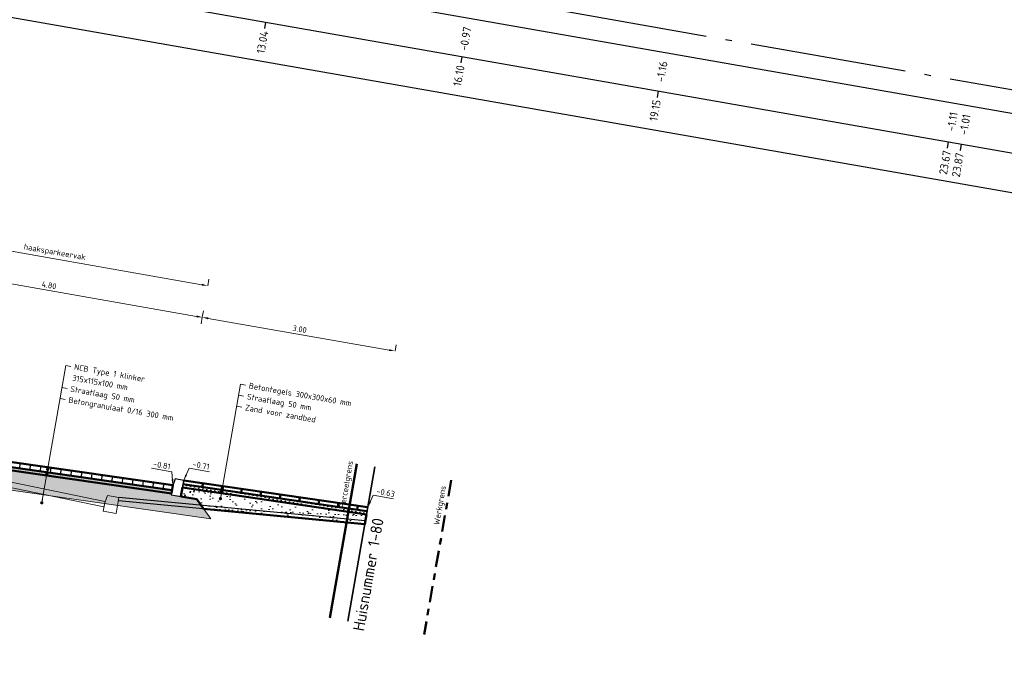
# Model space of a CAD drawing. Header units: metres. Extents: x 2514 to 227642, y 1683 to 852646.
# Tile 426 of 462: x 114387 to 114402, y 426079 to 426089. Entities that reach past the tile are written whole.
import ezdxf
from ezdxf.enums import TextEntityAlignment as Align

# ---------------------------------------------------------------- set-up
doc = ezdxf.new("R2010")
doc.units = ezdxf.units.M
for name, pattern in [('AL-NAP_LIJN', [15.25, 12, -1.5, 0.25, -1.5]), ('VH-TROTTOIRBAND_180-200', [20, 10, -2, 2, -2, 2, -2]), ('XX-CENTER', [8, 5, -1, 1, -1])]:
    doc.linetypes.add(name, pattern=pattern)
doc.layers.get('Defpoints').update_dxf_attribs({"color": 244, "lineweight": 35})
for name, color, linetype, lineweight in [('B-WE-OG-BEBOUWING_STRAATNAAM-T35', 2, 'Continuous', 35), ('B-WE-VH-KANTOPSLUITING_TROTTOIRBAND_180 200-G', 210, 'VH-TROTTOIRBAND_180-200', 18), ('B-WE-VH-VERHARDING_BETONSTRAATSTEEN-GD', 252, 'Continuous', 25), ('B-WE-VH-VERHARDING_TEGEL-GD', 252, 'Continuous', 25), ('N-WE-GW-GROND_GRIND-AD-50', 7, 'Continuous', 18), ('N-WE-GW-GROND_ZAND-AD-50', 7, 'Continuous', 18), ('N-WE-GW-GROND_ZAND_FUNDERINGSZAND-AD-50', 7, 'Continuous', 18), ('N-WE-GW-GROND_ZAND_FUNDERINGSZAND-GD', 7, 'Continuous', 50), ('N-WE-KG-GRENS_PERCEEL-GD', 150, 'Continuous', 50), ('N-WE-KG-GRENS_WERK-GD', 7, 'XX-CENTER', 50), ('N-WE-OG-BEBOUWING-GD', 7, 'Continuous', 35), ('N-WE-VH-ELEMENTENVERHARDING-AD', 8, 'Continuous', 25), ('N-WE-VH-KANTOPSLUITING_TROTTOIRBAND-SD', 210, 'Continuous', 25), ('N-WE-VH-M', 7, 'Continuous', 18), ('N-WE-VH-NAP-T18', 1, 'Continuous', 18), ('N-WE-VH-T18', 10, 'Continuous', 18), ('N-WE-VH-VERHARDING_BETONSTRAATSTEEN-GD', 252, 'Continuous', 50), ('N-WE-VH-VERHARDING_FUNDERING-GD', 7, 'Continuous', 50), ('N-WE-VH-VERHARDING_FUNDERING-O', 7, 'Continuous', 18), ('N-WE-VH-VERHARDING_TEGEL-GD', 252, 'Continuous', 50), ('X-XX-AL-NAP-GD', 7, 'AL-NAP_LIJN', 25), ('X-XX-AL-PROFIELBALK-G', 7, 'Continuous', 25), ('X-XX-AL-PROFIELBALK-T25', 7, 'Continuous', 25), ('X-XX-AL-VERWIJZING-T18', 10, 'Continuous', 18)]:
    doc.layers.add(name, color=color, linetype=linetype, lineweight=lineweight)
doc.layers.add('X-XX-AL-HULPLIJN-G', color=6, linetype='Continuous', lineweight=18, plot=False)
doc.layers.add('X-XX-AL-HULPLIJN-GD', color=6, linetype='Continuous', lineweight=25, plot=False)
doc.styles.add('NLCS-ISO-M50-T18', font='NLCS-ISO.ttf', dxfattribs={"height": 0.09})
doc.styles.add('NLCS-ISO-M50-T18_CURSIEF', font='NLCS-ISO.ttf', dxfattribs={"oblique": 15, "height": 0.09})
doc.styles.add('NLCS-ISO-M50-T25', font='NLCS-ISO.ttf', dxfattribs={"height": 0.125})
doc.styles.add('NLCS-ISO-M50-T35', font='NLCS-ISO.ttf', dxfattribs={"height": 0.175})
doc.dimstyles.new('NLCS-M50-T18-PIJL_L2_H1', dxfattribs={"dimscale": 0.05, "dimtxt": 2.5, "dimasz": 1.8, "dimexe": 2, "dimexo": 2, "dimgap": 0.7, "dimtad": 1, "dimzin": 0, "dimdsep": 46, "dimtxsty": 'NLCS-ISO-M50-T18', "dimcen": 0, "dimdle": 2, "dimclrd": 256, "dimclre": 256, "dimclrt": 1, "dimadec": 1, "dimazin": 0, "dimtfac": 1, "dimtdec": 3, "dimtofl": 0, "dimtmove": 0, "dimatfit": 3, "dimfxl": 2, "dimfxlon": 1, "dimtfillclr": 256, "dimtolj": 1, "dimtzin": 0, "dimlwd": -1, "dimlwe": -1, "dimarcsym": 0})
doc.dimstyles.new('NLCS-M50-T18_CURSIEF-PIJL_A_L2_H1', dxfattribs={"dimscale": 0.05, "dimtxt": 2.5, "dimasz": 1.8, "dimexe": 2, "dimexo": 2, "dimgap": 0.7, "dimtad": 1, "dimzin": 0, "dimdsep": 46, "dimtxsty": 'NLCS-ISO-M50-T18_CURSIEF', "dimcen": 2.5, "dimdle": 2, "dimclrd": 256, "dimclre": 256, "dimclrt": 10, "dimadec": 1, "dimazin": 0, "dimtfac": 1, "dimtdec": 3, "dimtofl": 0, "dimtmove": 0, "dimatfit": 3, "dimfxl": 2, "dimtfillclr": 256, "dimtolj": 1, "dimtzin": 0, "dimlwd": -1, "dimlwe": -1, "dimarcsym": 0})
pattern_1 = [(350.050047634, (2.63452, 1.22222), (0.0361795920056, 0.0253803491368), [0, -0.0625])]
pattern_2 = [(350.013562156, (0, 0), (0.23165277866, 0.16228675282), [0.025, -0.175]), (80.013562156, (0, 0), (-0.16228675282, 0.23165277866), [0.025, -0.175]), (125.013562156, (0.02462, -0.00434), (-0.196969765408, 0.03468301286), [0.03535534, -0.24748738]), (350.013562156, (0.04413, 0.10646), (0.23165277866, 0.16228675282), [0.025, -0.175]), (35.013562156, (0.05427, 0.09198), (0.03468301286, 0.196969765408), [0.01767766, -0.26516504]), (125.013562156, (0.05427, 0.09198), (-0.196969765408, 0.03468301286), [0.01767766, -0.26516504]), (350.013562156, (0.12666, 0.1427), (0.23165277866, 0.16228675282), [0.03535534, -0.16464466]), (35.013562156, (0.12666, 0.1427), (0.03468301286, 0.196969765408), [0.025, -0.25784272]), (125.013562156, (0.16148, 0.13657), (-0.196969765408, 0.03468301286), [0.025, -0.25784272]), (80.013562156, (0.14409, 0.0254), (-0.16228675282, 0.23165277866), [0.025, -0.175]), (35.013562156, (0.14409, 0.0254), (0.03468301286, 0.196969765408), [0.01767766, -0.26516504]), (125.013562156, (0.15857, 0.03554), (-0.196969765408, 0.03468301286), [0.01767766, -0.26516504]), (350.013562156, (0.0333, 0.0449), (0.23165277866, 0.16228675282), [0.0125, -0.1675]), (350.013562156, (0.1897, 0.06814), (0.23165277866, 0.16228675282), [0.0125, -0.1675]), (80.013562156, (0.13247, 0.1036), (-0.16228675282, 0.23165277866), [0.0125, -0.1675]), (125.013562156, (0.13758, -0.01153), (-0.196969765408, 0.03468301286), [0.01767766, -0.26516504]), (125.013562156, (0.07525, 0.13906), (-0.196969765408, 0.03468301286), [0.01767766, -0.26516504]), (35.013562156, (0.10371, 0.04837), (0.03468301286, 0.196969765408), [0.01767766, -0.26516504]), (80.013562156, (0.07204, 0.0127), (-0.16228675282, 0.23165277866), [0.003125, -0.196875]), (80.013562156, (0.0959, 0.09417), (-0.16228675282, 0.23165277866), [0.003125, -0.196875]), (80.013562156, (0.1942, 0.11177), (-0.16228675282, 0.23165277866), [0.003125, -0.196875]), (80.013562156, (0.17885, 0.00658), (-0.16228675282, 0.23165277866), [0.003125, -0.196875])]

# ---------------------------------------------------------------- blocks, each defined once
blk = doc.blocks.new('*D1025')
at = {"layer": 'Defpoints', "color": 0, "transparency": 16777216}
for p in [(114384.888, 426084.893), (114389.616, 426084.064), (114389.616, 426084.064)]:
    blk.add_point(p, dxfattribs=at)
at = {"layer": 'N-WE-VH-M', "transparency": 16777216}
for p, q in [((114384.888, 426084.893), (114384.871, 426084.795)), ((114384.977, 426084.877), (114389.528, 426084.079)), ((114389.616, 426084.064), (114389.599, 426083.965))]:
    blk.add_line(p, q, dxfattribs=at)
for points in [[(114384.98, 426084.892), (114384.975, 426084.863), (114384.888, 426084.893)], [(114389.53, 426084.094), (114389.525, 426084.064), (114389.616, 426084.064)]]:
    blk.add_solid(points, dxfattribs=at)
at = {"layer": 'N-WE-VH-M', "color": 1, "transparency": 16777216, "insert": (114387.266, 426084.557), "char_height": 0.09, "attachment_point": 5, "rotation": 350.05, "style": 'NLCS-ISO-M50-T18'}
blk.add_mtext('\\A1;4.80', dxfattribs=at)
blk = doc.blocks.new('*D1026')
at = {"layer": 'Defpoints', "color": 0, "transparency": 16777216}
for p in [(114389.616, 426084.064), (114392.571, 426083.545), (114392.571, 426083.545)]:
    blk.add_point(p, dxfattribs=at)
at = {"layer": 'N-WE-VH-M', "transparency": 16777216}
for p, q in [((114389.616, 426084.064), (114389.634, 426084.162)), ((114389.705, 426084.048), (114392.483, 426083.561)), ((114392.571, 426083.545), (114392.588, 426083.644))]:
    blk.add_line(p, q, dxfattribs=at)
for points in [[(114389.708, 426084.063), (114389.702, 426084.033), (114389.616, 426084.064)], [(114392.485, 426083.576), (114392.48, 426083.546), (114392.571, 426083.545)]]:
    blk.add_solid(points, dxfattribs=at)
at = {"layer": 'N-WE-VH-M', "color": 1, "transparency": 16777216, "insert": (114391.108, 426083.883), "char_height": 0.09, "attachment_point": 5, "rotation": 350.05, "style": 'NLCS-ISO-M50-T18'}
blk.add_mtext('\\A1;3.00', dxfattribs=at)
blk = doc.blocks.new('_Dot')
at = {"color": 0, "linetype": 'ByBlock', "lineweight": -2}
blk.add_line((-0.5, 0), (-1, 0), dxfattribs=at)
at = {"color": 0, "linetype": 'ByBlock', "const_width": 0.5}
blk.add_lwpolyline([(-0.25, 0, 1), (0.25, 0, 1)], format="xyb", close=True, dxfattribs=at)
blk = doc.blocks.new('*D916')
at = {"layer": 'Defpoints', "color": 0, "transparency": 16777216}
for p in [(114384.972, 426085.378), (114389.698, 426084.548), (114389.698, 426084.548)]:
    blk.add_point(p, dxfattribs=at)
at = {"layer": 'N-WE-VH-M', "transparency": 16777216}
for p, q in [((114384.972, 426085.378), (114384.989, 426085.476)), ((114385.061, 426085.362), (114389.609, 426084.564)), ((114389.698, 426084.548), (114389.715, 426084.647))]:
    blk.add_line(p, q, dxfattribs=at)
for points in [[(114385.063, 426085.377), (114385.058, 426085.347), (114384.972, 426085.378)], [(114389.612, 426084.579), (114389.607, 426084.549), (114389.698, 426084.548)]]:
    blk.add_solid(points, dxfattribs=at)
at = {"layer": 'N-WE-VH-M', "color": 1, "transparency": 16777216, "insert": (114387.351, 426085.055), "char_height": 0.09, "attachment_point": 5, "rotation": 350.05, "style": 'NLCS-ISO-M50-T18'}
blk.add_mtext('\\A1;haaksparkeervak', dxfattribs=at)

msp = doc.modelspace()

# ---------------------------------------------------------------- hatches: boundary and pattern name
at = {"layer": 'N-WE-GW-GROND_GRIND-AD-50', "ltscale": 0.1}
h = msp.add_hatch(dxfattribs=at)
h.set_pattern_fill('AVH-FUNDERING_02-SO', color=1, scale=0.2, pattern_type=2)
h.set_pattern_definition(pattern_2)
edge = h.paths.add_edge_path()
edge.add_arc((114358.32, 425960.504), 148.142, 78.89018, 81.20991)
edge.add_line((114380.959, 426106.905), (114380.907, 426106.61))
edge.add_line((114380.907, 426106.61), (114380.91, 426106.609))
edge.add_arc((99057.922, 338742.202), 88697.991, 80.04811254, 80.05198272, ccw=False)
edge.add_line((114386.811, 426105.574), (114386.814, 426105.573))
edge.add_line((114386.814, 426105.573), (114386.866, 426105.869))
h = msp.add_hatch(dxfattribs=at)
h.set_pattern_fill('AVH-FUNDERING_02-SO', color=1, scale=0.2, pattern_type=2)
h.set_pattern_definition(pattern_2)
edge = h.paths.add_edge_path()
edge.add_arc((114336.82, 425950.127), 149.551, 78.89937, 81.19785, ccw=False)
edge.add_line((114365.614, 426096.88), (114365.562, 426096.584))
edge.add_line((114365.562, 426096.584), (114365.559, 426096.584))
edge.add_arc((99024.874, 338678.941), 88753.484, 80.04666692, 80.05053573)
edge.add_line((114359.656, 426097.62), (114359.653, 426097.621))
edge.add_line((114359.653, 426097.621), (114359.705, 426097.916))
h = msp.add_hatch(dxfattribs=at)
h.set_pattern_fill('AGW-GROND_GRIND-SO', color=1, scale=0.05, pattern_type=2)
h.set_pattern_definition([(350.01356216, (0.20564, 0.01456), (0.57913194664, 0.40571688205), [0.025, -0.15, 0.025, -0.3]), (350.01356216, (0.4562, -0.00417), (0.57913194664, 0.40571688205), [0.025, -0.475]), (350.01356216, (0.19403, 0.09276), (0.57913194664, 0.40571688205), [0.05, -0.45]), (350.01356216, (0.3461, 0.09137), (0.57913194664, 0.40571688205), [0.025, -0.475]), (350.01356216, (0.12883, 0.155), (0.57913194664, 0.40571688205), [0.025, -0.475]), (350.01356216, (0.33447, 0.16957), (0.57913194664, 0.40571688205), [0.05, -0.45]), (350.01356216, (0.16646, 0.22454), (0.57913194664, 0.40571688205), [0.05, -0.175, 0.025, -0.25]), (350.01356216, (0.17513, 0.2738), (0.57913194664, 0.40571688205), [0.05, -0.275, 0.05, -0.125]), (350.01356216, (0.3272, 0.2724), (0.57913194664, 0.40571688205), [0.025, -0.475]), (350.01356216, (0.3402, 0.34625), (0.57913194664, 0.40571688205), [0.025, -0.475]), (350.01356216, (0.0737, 0.41856), (0.57913194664, 0.40571688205), [0.025, -0.475]), (350.01356216, (0.20114, 0.4215), (0.57913194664, 0.40571688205), [0.025, -0.175, 0.05, -0.25]), (80.01356216, (0.0709, 0.11444), (-0.40571688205, 0.57913194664), [0.025, -0.225, 0.025, -0.225]), (80.01356216, (0.10855, 0.18396), (-0.40571688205, 0.57913194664), [0.025, -0.475]), (80.01356216, (0.18086, 0.45046), (-0.40571688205, 0.57913194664), [0.025, -0.475]), (80.01356216, (0.17513, 0.2738), (-0.40571688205, 0.57913194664), [0.05, -0.45]), (80.01356216, (0.16073, 0.04785), (-0.40571688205, 0.57913194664), [0.025, -0.475]), (80.01356216, (0.2547, 0.43746), (-0.40571688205, 0.57913194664), [0.025, -0.475]), (80.01356216, (0.25333, 0.2854), (-0.40571688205, 0.57913194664), [0.025, -0.475]), (80.01356216, (0.3012, 0.12466), (-0.40571688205, 0.57913194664), [0.025, -0.475]), (80.01356216, (0.37783, 0.4158), (-0.40571688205, 0.57913194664), [0.025, -0.475]), (80.01356216, (0.38077, 0.28834), (-0.40571688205, 0.57913194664), [0.025, -0.475]), (80.01356216, (0.38805, 0.1855), (-0.40571688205, 0.57913194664), [0.05, -0.45]), (80.01356216, (0.39967, 0.1073), (-0.40571688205, 0.57913194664), [0.025, -0.475]), (80.01356216, (0.44163, 0.20147), (-0.40571688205, 0.57913194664), [0.025, -0.475]), (80.01356216, (0.41856, -0.0737), (-0.40571688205, 0.57913194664), [0.025, -0.3, 0.05, -0.125]), (35.01356216, (0.05202, 0.29545), (0.08670753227, 0.49242441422), [0.03535, -0.176775, 0.03535, -0.247485, 0.03535, -0.17679678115]), (35.01356216, (0.16507, 0.07247), (0.08670753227, 0.49242441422), [0.03535, -0.247485, 0.03535, -0.0707, 0.03535, -0.28287178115]), (35.01356216, (0.04196, 0.09415), (0.0867075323, 0.49242441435), [0.035355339, -0.4596195, 0.0707105, -0.141421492]), (35.01356216, (0.20703, 0.16662), (0.0867075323, 0.49242441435), [0.035355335, -0.14142135, 0.035355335, -0.49497476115]), (35.01356216, (0.22437, 0.2651), (0.0867075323, 0.49242441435), [0.035355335, -0.67175144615]), (35.01356216, (0.3055, 0.14928), (0.0867075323, 0.49242441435), [0.035355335, -0.67175144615]), (35.01356216, (0.41267, 0.18118), (0.0867075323, 0.49242441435), [0.035355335, -0.67175144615]), (35.01356216, (0.29545, -0.05202), (0.0867075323, 0.49242441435), [0.035355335, -0.67175144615]), (125.01356216, (0.17235, -0.03035), (-0.49242441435, 0.0867075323), [0.035355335, -0.67175144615]), (125.01356216, (0.4229, -0.04908), (-0.49242441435, 0.0867075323), [0.0353553, -0.49497475, 0.0353553, -0.14142143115]), (125.01356216, (0.3272, 0.2724), (-0.49242441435, 0.0867075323), [0.035355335, -0.67175144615]), (125.01356216, (0.20114, 0.4215), (-0.49242441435, 0.0867075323), [0.035355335, -0.67175144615]), (125.01356216, (0.4562, -0.00417), (-0.49242441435, 0.0867075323), [0.035355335, -0.67175144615]), (125.01356216, (0.26355, 0.05513), (-0.49242441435, 0.0867075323), [0.035355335, -0.67175144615]), (125.01356216, (0.25767, 0.31), (-0.49242441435, 0.0867075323), [0.035355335, -0.67175144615]), (125.01356216, (0.4952, 0.21742), (-0.49242441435, 0.0867075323), [0.035355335, -0.67175144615]), (125.01356216, (0.404, 0.13194), (-0.49242441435, 0.0867075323), [0.035355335, -0.67175144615]), (125.01356216, (0.236, 0.1869), (-0.49242441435, 0.0867075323), [0.035355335, -0.67175144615]), (125.01356216, (0.12883, 0.155), (-0.49242441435, 0.0867075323), [0.035355, -0.35355339, 0.035355, -0.28284339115]), (125.01356216, (0.44596, 0.2261), (-0.49242441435, 0.0867075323), [0.0353553, -0.0707106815, 0.0353553, -0.5656855]), (16.578613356, (0.32441, -0.03174), (0.49242441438, -0.0867075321), [0.0559, -0.2795, 0.0559, -0.7267339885]), (16.578613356, (0.4692, 0.0697), (0.49242441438, -0.0867075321), [0.0559, -0.5031, 0.0559, -0.503133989]), (16.578613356, (0.4808, -0.0085), (0.49242441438, -0.0867075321), [0.055901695, -1.06213229]), (16.578613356, (0.11288, 0.20858), (0.49242441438, -0.0867075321), [0.055901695, -1.06213229]), (16.578613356, (0.1838, 0.32302), (0.49242441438, -0.0867075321), [0.055901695, -1.06213229]), (16.578613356, (0.09848, -0.01734), (0.49242441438, -0.0867075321), [0.055901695, -1.06213229]), (53.448510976, (0.3069, 0.30134), (0.08670753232, 0.49242441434), [0.055901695, -1.06213229]), (53.448510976, (0.23026, 0.01022), (0.08670753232, 0.49242441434), [0.055901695, -1.06213229]), (53.448510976, (0.4359, 0.02478), (0.08670753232, 0.49242441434), [0.055901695, -1.06213229]), (53.448510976, (0.08098, 0.31574), (0.08670753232, 0.49242441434), [0.055901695, -1.06213229]), (143.448510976, (0.34609, 0.09137), (-0.49242441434, 0.08670753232), [0.055901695, -1.06213229]), (143.448510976, (0.20564, 0.01456), (-0.49242441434, 0.08670753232), [0.055901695, -1.06213229]), (143.448510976, (0.07525, 0.13906), (-0.49242441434, 0.08670753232), [0.055901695, -1.06213229])])
h.paths.add_polyline_path([(114353.313, 426087.19), (114353.365, 426087.486), (114351.401, 426087.881), (114351.398, 426087.861), (114351.25, 426087.887), (114351.004, 426087.93), (114350.699, 426087.716)])
h.paths.add_polyline_path([(114366.856, 426084.814), (114366.907, 426085.11), (114362.056, 426086.113), (114357.3, 426086.795), (114357.248, 426086.5), (114362.004, 426085.818)])
h.paths.add_polyline_path([(114384.387, 426082.044), (114384.335, 426081.748), (114389.744, 426080.972), (114389.533, 426081.273), (114389.287, 426081.316), (114389.139, 426081.342), (114389.142, 426081.362)])
h.paths.add_polyline_path([(114380.399, 426082.438), (114380.451, 426082.734), (114375.648, 426083.729), (114370.843, 426084.419), (114370.792, 426084.124), (114375.597, 426083.433)])
at = {"layer": 'N-WE-GW-GROND_ZAND-AD-50', "ltscale": 0.2}
h = msp.add_hatch(dxfattribs=at)
h.set_pattern_fill('AGW-GROND_ZAND_CUNETZAND-SO', color=1, scale=0.05, pattern_type=2)
h.set_pattern_definition(pattern_1)
edge = h.paths.add_edge_path()
edge.add_line((114357.3, 426086.795), (114362.056, 426086.113))
edge.add_line((114362.056, 426086.113), (114366.907, 426085.11))
edge.add_arc((114334.898, 425891.079), 196.654, 79.46785, 80.63217, ccw=False)
edge.add_line((114370.843, 426084.419), (114375.648, 426083.729))
edge.add_line((114375.648, 426083.729), (114380.451, 426082.734))
edge.add_arc((114348.444, 425888.723), 196.634, 79.46779, 80.63224, ccw=False)
edge.add_line((114384.387, 426082.044), (114389.142, 426081.362))
edge.add_line((114389.142, 426081.362), (114389.151, 426081.411))
edge.add_line((114389.151, 426081.411), (114384.396, 426082.093))
edge.add_arc((114348.272, 425887.737), 197.684, 79.47068, 80.62937)
edge.add_line((114380.459, 426082.783), (114375.657, 426083.778))
edge.add_line((114375.657, 426083.778), (114370.853, 426084.469))
edge.add_arc((114334.726, 425890.101), 197.696, 79.47072, 80.62933)
edge.add_line((114366.915, 426085.159), (114362.065, 426086.163))
edge.add_line((114362.065, 426086.163), (114357.31, 426086.844))
edge.add_arc((114321.166, 425892.381), 197.794, 79.47084, 80.62882)
edge.add_line((114353.372, 426087.535), (114351.41, 426087.93))
edge.add_line((114351.41, 426087.93), (114351.401, 426087.881))
edge.add_line((114351.401, 426087.881), (114353.365, 426087.486))
edge.add_arc((114321.327, 425893.3), 196.811, 79.46805, 80.63134, ccw=False)
h = msp.add_hatch(dxfattribs=at)
h.set_pattern_fill('AGW-GROND_ZAND_CUNETZAND-SO', color=1, scale=0.05, pattern_type=2)
h.set_pattern_definition(pattern_1)
h.paths.add_polyline_path([(114392.132, 426081.04), (114392.14, 426081.09), (114389.319, 426081.503), (114389.311, 426081.454)])
at = {"layer": 'N-WE-GW-GROND_ZAND_FUNDERINGSZAND-AD-50', "ltscale": 0.2}
h = msp.add_hatch(dxfattribs=at)
h.set_pattern_fill('AGW-GROND_ZAND_FUNDERINGSZAND', color=1, scale=0.1, pattern_type=2)
h.set_pattern_definition([(27.550047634, (2.63452, 1.22222), (0.027088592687, 0.190872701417), [0, -0.152, 0, -0.17, 0, -0.1625]), (357.550047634, (2.63452, 1.22222), (0.22307902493, 0.24739023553), [0, -0.082, 0, -0.137, 0, -0.0525]), (317.550047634, (2.51337, 1.24347), (0.30682800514, -0.053251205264), [0, -0.05, 0, -0.18, 0, -0.235]), (307.550047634, (2.51337, 1.24347), (0.31125633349, 0.03450522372), [0, -0.025, 0, -0.118, 0, -0.135])])
h.paths.add_polyline_path([(114389.533, 426081.273), (114389.635, 426081.127), (114392.106, 426080.892), (114392.132, 426081.04), (114389.311, 426081.454), (114389.287, 426081.316)])
at = {"layer": 'N-WE-VH-ELEMENTENVERHARDING-AD'}
h = msp.add_hatch(dxfattribs=at)
h.set_pattern_fill('ANSI31', color=1, scale=0.05, angle=45)
h.set_pattern_definition([(80.050047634, (2.63452, 1.22222), (-0.1563622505, 0.027430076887), [])])
edge = h.paths.add_edge_path()
edge.add_line((114351.424, 426088.009), (114351.41, 426087.93))
edge.add_line((114351.41, 426087.93), (114353.372, 426087.535))
edge.add_arc((114321.166, 425892.381), 197.794, 79.47084, 80.62882, ccw=False)
edge.add_line((114357.31, 426086.844), (114362.065, 426086.163))
edge.add_line((114362.065, 426086.163), (114366.915, 426085.159))
edge.add_arc((114334.726, 425890.101), 197.696, 79.47072, 80.62933, ccw=False)
edge.add_line((114370.853, 426084.469), (114375.657, 426083.778))
edge.add_line((114375.657, 426083.778), (114380.459, 426082.783))
edge.add_arc((114348.272, 425887.737), 197.684, 79.47068, 80.62937, ccw=False)
edge.add_line((114384.396, 426082.093), (114389.151, 426081.411))
edge.add_line((114389.151, 426081.411), (114389.165, 426081.49))
edge.add_line((114389.165, 426081.49), (114384.411, 426082.171))
edge.add_arc((114347.992, 425886.144), 199.382, 79.4753, 80.62479)
edge.add_line((114380.471, 426082.863), (114375.671, 426083.857))
edge.add_line((114375.671, 426083.857), (114370.868, 426084.547))
edge.add_arc((114334.449, 425888.52), 199.382, 79.4753, 80.62479)
edge.add_line((114366.928, 426085.238), (114362.078, 426086.241))
edge.add_line((114362.078, 426086.241), (114357.325, 426086.923))
edge.add_arc((114320.906, 425890.895), 199.382, 79.4753, 80.62479)
edge.add_line((114353.385, 426087.614), (114351.424, 426088.009))

# ---------------------------------------------------------------- linework, layer by layer
at = {"layer": 'B-WE-VH-KANTOPSLUITING_TROTTOIRBAND_180 200-G', "color": 251, "lineweight": 5, "flags": 128}
msp.add_lwpolyline([(114388.12, 426081.216), (114388.098, 426081.088), (114388.294, 426081.054), (114388.338, 426081.3), (114388.16, 426081.331)], close=True, dxfattribs=at)
at = {"layer": 'B-WE-VH-VERHARDING_BETONSTRAATSTEEN-GD', "color": 251, "lineweight": 5, "ltscale": 0.2, "flags": 128}
msp.add_lwpolyline([(114388.107, 426081.157), (114385.181, 426081.762), (114382.111, 426082.24), (114381.814, 426082.292), (114377.824, 426083.057)], dxfattribs=at)
msp.add_lwpolyline([(114388.123, 426081.236), (114385.195, 426081.841), (114382.124, 426082.319, -0.2), (114381.829, 426082.371), (114377.839, 426083.135)], format="xyb", dxfattribs=at)
at = {"layer": 'B-WE-VH-VERHARDING_TEGEL-GD', "color": 251, "ltscale": 0.2, "flags": 128}
for points in [[(114392.11, 426080.892), (114388.333, 426081.25)], [(114392.114, 426080.942), (114388.338, 426081.3)]]:
    msp.add_lwpolyline(points, dxfattribs=at)
at = {"layer": 'N-WE-GW-GROND_ZAND_FUNDERINGSZAND-GD', "color": 1, "ltscale": 0.2, "flags": 128}
msp.add_lwpolyline([(114351.401, 426087.881), (114353.365, 426087.486, -0.005076), (114357.3, 426086.795), (114362.056, 426086.113), (114366.907, 426085.11, -0.00508), (114370.843, 426084.419), (114375.648, 426083.729), (114380.451, 426082.734, -0.005081), (114384.387, 426082.044), (114389.142, 426081.362)], format="xyb", dxfattribs=at)
msp.add_lwpolyline([(114389.533, 426081.273), (114389.635, 426081.127), (114392.106, 426080.892), (114392.132, 426081.04), (114389.311, 426081.454), (114389.287, 426081.316)], close=True, dxfattribs=at)
msp.add_lwpolyline([(114392.132, 426081.04), (114389.311, 426081.454)], dxfattribs=at)
at = {"layer": 'N-WE-KG-GRENS_PERCEEL-GD', "ltscale": 0.05, "flags": 128}
msp.add_lwpolyline([(114391.986, 426081.817), (114391.571, 426079.453)], dxfattribs=at)
at = {"layer": 'N-WE-KG-GRENS_WERK-GD', "ltscale": 0.05, "flags": 128}
msp.add_lwpolyline([(114393.432, 426081.564), (114393.017, 426079.2)], dxfattribs=at)
at = {"layer": 'N-WE-OG-BEBOUWING-GD', "ltscale": 0.2, "flags": 128}
msp.add_lwpolyline([(114392.26, 426081.769), (114391.845, 426079.405)], dxfattribs=at)
at = {"layer": 'N-WE-VH-KANTOPSLUITING_TROTTOIRBAND-SD', "color": 1, "flags": 128}
msp.add_lwpolyline([(114389.161, 426081.47), (114389.139, 426081.342), (114389.287, 426081.316), (114389.33, 426081.562), (114389.202, 426081.585)], close=True, dxfattribs=at)
at = {"layer": 'N-WE-VH-M'}
for p, q in [((114387.151, 426081.199), (114387.523, 426083.324)), ((114387.523, 426083.324), (114387.6, 426083.31)), ((114389.894, 426081.283), (114390.202, 426083.037)), ((114390.202, 426083.037), (114390.279, 426083.023)), ((114387.464, 426082.987), (114387.541, 426082.973)), ((114390.173, 426082.868), (114390.25, 426082.855)), ((114387.435, 426082.818), (114387.512, 426082.805)), ((114390.143, 426082.7), (114390.22, 426082.686))]:
    msp.add_line(p, q, dxfattribs=at)
at = {"layer": 'N-WE-VH-VERHARDING_BETONSTRAATSTEEN-GD', "color": 1, "ltscale": 0.2, "flags": 128}
msp.add_lwpolyline([(114351.401, 426087.881), (114351.424, 426088.009), (114353.385, 426087.614, -0.005016), (114357.325, 426086.923), (114362.078, 426086.241), (114366.928, 426085.238, -0.005016), (114370.868, 426084.547), (114375.671, 426083.857), (114380.471, 426082.863, -0.005016), (114384.411, 426082.171), (114389.165, 426081.49), (114389.142, 426081.362)], format="xyb", dxfattribs=at)
at = {"layer": 'N-WE-VH-VERHARDING_FUNDERING-GD', "color": 1, "ltscale": 0.2, "flags": 128}
msp.add_lwpolyline([(114351.41, 426087.93), (114353.372, 426087.535, -0.005053), (114357.31, 426086.844), (114362.065, 426086.163), (114366.915, 426085.159, -0.005055), (114370.853, 426084.469), (114375.657, 426083.778), (114380.459, 426082.783, -0.005056), (114384.396, 426082.093), (114389.151, 426081.411)], format="xyb", dxfattribs=at)
msp.add_lwpolyline([(114392.14, 426081.09), (114389.319, 426081.503)], dxfattribs=at)
at = {"layer": 'N-WE-VH-VERHARDING_FUNDERING-O', "color": 1, "lineweight": 5, "ltscale": 0.2, "flags": 128}
msp.add_lwpolyline([(114384.331, 426081.749), (114389.744, 426080.972), (114389.533, 426081.273), (114389.139, 426081.342), (114389.142, 426081.362), (114384.387, 426082.044, 0.005081), (114380.451, 426082.734), (114375.648, 426083.729), (114370.843, 426084.419, 0.00508), (114366.907, 426085.11), (114362.056, 426086.113), (114357.3, 426086.795, 0.005076), (114353.365, 426087.486), (114351.401, 426087.881), (114351.398, 426087.861), (114350.511, 426088.017), (114350.206, 426087.803), (114353.318, 426087.189, -0.000033), (114357.244, 426086.5), (114362.004, 426085.818), (114366.86, 426084.813, -0.000034), (114370.787, 426084.124), (114375.597, 426083.433), (114380.403, 426082.437, 0)], format="xyb", dxfattribs=at)
at = {"layer": 'N-WE-VH-VERHARDING_TEGEL-GD', "color": 1, "ltscale": 0.2, "flags": 128}
for points in [[(114392.151, 426081.149), (114389.33, 426081.562)], [(114389.627, 426081.519), (114389.616, 426081.46)], [(114389.924, 426081.475), (114389.913, 426081.416)], [(114390.221, 426081.432), (114390.21, 426081.373)], [(114390.518, 426081.388), (114390.507, 426081.329)], [(114390.814, 426081.345), (114390.804, 426081.285)], [(114391.111, 426081.301), (114391.101, 426081.242)], [(114391.408, 426081.258), (114391.398, 426081.198)], [(114391.705, 426081.214), (114391.695, 426081.155)], [(114392.002, 426081.17), (114391.992, 426081.111)]]:
    msp.add_lwpolyline(points, dxfattribs=at)
at = {"layer": 'X-XX-AL-HULPLIJN-G', "color": 1, "ltscale": 0.2, "flags": 128}
msp.add_lwpolyline([(114389.287, 426081.316), (114389.533, 426081.273), (114389.744, 426080.972), (114384.331, 426081.749, 0.000045), (114380.403, 426082.437), (114375.597, 426083.433), (114370.787, 426084.124, 0.000034), (114366.86, 426084.813), (114362.004, 426085.818), (114357.244, 426086.5, 0.000033), (114353.318, 426087.189), (114350.206, 426087.803), (114350.511, 426088.017), (114351.25, 426087.887)], format="xyb", dxfattribs=at)
at = {"layer": 'X-XX-AL-HULPLIJN-GD', "ltscale": 0.2, "flags": 128}
for points in [[(114389.33, 426081.562), (114389.311, 426081.454)], [(114392.151, 426081.149), (114392.132, 426081.04)]]:
    msp.add_lwpolyline(points, dxfattribs=at)
at = {"layer": 'X-XX-AL-NAP-GD', "ltscale": 0.2, "flags": 128}
msp.add_lwpolyline([(114349.177, 426096.829), (114410.248, 426086.116)], dxfattribs=at)
at = {"layer": 'X-XX-AL-PROFIELBALK-G', "ltscale": 0.05}
for p, q in [((114349.116, 426096.478), (114410.803, 426085.657)), ((114349.012, 426095.888), (114410.7, 426085.066)), ((114348.909, 426095.297), (114410.596, 426084.475))]:
    msp.add_line(p, q, dxfattribs=at)
at = {"layer": 'X-XX-AL-PROFIELBALK-G'}
for p, q in [((114390.575, 426088.495), (114390.592, 426088.593)), ((114393.585, 426087.967), (114393.602, 426088.065)), ((114396.594, 426087.439), (114396.611, 426087.537)), ((114401.044, 426086.658), (114401.061, 426086.757)), ((114401.241, 426086.624), (114401.258, 426086.722))]:
    msp.add_line(p, q, dxfattribs=at)

# ---------------------------------------------------------------- block references
at = {"layer": 'N-WE-VH-M', "xscale": 0.04999999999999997, "yscale": 0.04999999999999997, "zscale": 0.04999999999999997, "rotation": 260.0500476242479}
for p in [(114387.244, 426081.731), (114387.231, 426081.658), (114389.923, 426081.444), (114389.894, 426081.283), (114389.914, 426081.392), (114387.154, 426081.218)]:
    msp.add_blockref('_Dot', p, dxfattribs=at)

# ---------------------------------------------------------------- texts
at = {"layer": 'B-WE-OG-BEBOUWING_STRAATNAAM-T35', "style": 'NLCS-ISO-M50-T35'}
msp.add_text('Huisnummer 1-80', height=0.175, rotation=80, dxfattribs=at).set_placement((114392.161, 426080.118), align=Align.MIDDLE)
at = {"layer": 'N-WE-VH-NAP-T18', "style": 'NLCS-ISO-M50-T18'}
for s, p in [('-0.81', (114388.856, 426081.774)), ('-0.71', (114389.46, 426081.77)), ('-0.63', (114392.281, 426081.356))]:
    msp.add_text(s, height=0.09, rotation=350.05, dxfattribs=at).set_placement(p)
at = {"layer": 'N-WE-VH-T18', "style": 'NLCS-ISO-M50-T18'}
for s, p in [('NCB Type 1 klinker', (114387.645, 426083.261)), ('315x115x100 mm', (114387.616, 426083.093)), ('Straatlaag 50 mm', (114387.586, 426082.924)), ('Betontegels 300x300x60 mm', (114390.324, 426082.974)), ('Betongranulaat 0/16 300 mm', (114387.557, 426082.756)), ('Straatlaag 50 mm', (114390.295, 426082.806)), ('Zand voor zandbed', (114390.265, 426082.638))]:
    msp.add_text(s, height=0.09, rotation=350.05, dxfattribs=at).set_placement(p)
at = {"layer": 'X-XX-AL-PROFIELBALK-T25', "style": 'NLCS-ISO-M50-T25'}
for s, p in [('13.04', (114390.568, 426088.457)), ('-0.97', (114393.682, 426088.52)), ('-1.16', (114396.691, 426087.992)), ('16.10', (114393.578, 426087.929)), ('19.15', (114396.587, 426087.401)), ('-1.11', (114401.141, 426087.212)), ('-1.01', (114401.338, 426087.177)), ('23.67', (114401.037, 426086.621)), ('23.87', (114401.234, 426086.586))]:
    msp.add_text(s, height=0.125, rotation=80.05, dxfattribs=at).set_placement(p, align=Align.MIDDLE_RIGHT)
at = {"layer": 'X-XX-AL-VERWIJZING-T18', "ltscale": 0.2, "style": 'NLCS-ISO-M50-T18'}
for s, p in [('Perceelgrens', (114391.802, 426081.128)), ('Werkgrens', (114393.248, 426080.874))]:
    msp.add_text(s, height=0.09, rotation=80.05, dxfattribs=at).set_placement(p)

# ---------------------------------------------------------------- dimensions: what is measured, and where the dimension line sits
at = {"layer": 'N-WE-VH-M'}
dim = msp.add_linear_dim(base=(114389.698, 426084.548), p1=(114384.972, 426085.378), p2=(114389.698, 426084.548), angle=350.05, text='haaksparkeervak', dimstyle='NLCS-M50-T18-PIJL_L2_H1', override={"dimclrt": 1}, dxfattribs=at)
dim.commit()
dim.dimension.update_dxf_attribs({"geometry": '*D916', "text_midpoint": (114387.351, 426085.055)})
for base, p1, p2, picture, middle in [((114389.616, 426084.064), (114384.888, 426084.893), (114389.616, 426084.064), '*D1025', (114387.266, 426084.557)), ((114392.571, 426083.545), (114389.616, 426084.064), (114392.571, 426083.545), '*D1026', (114391.108, 426083.883))]:
    dim = msp.add_linear_dim(base=base, p1=p1, p2=p2, angle=350.05, dimstyle='NLCS-M50-T18-PIJL_L2_H1', override={"dimclrt": 1}, dxfattribs=at)
    dim.commit()
    dim.dimension.update_dxf_attribs({"geometry": picture, "text_midpoint": middle})

# ---------------------------------------------------------------- leaders
for points in [[(114389.165, 426081.492), (114389.147, 426081.693), (114388.837, 426081.748)], [(114389.331, 426081.565), (114389.416, 426081.748), (114389.726, 426081.693)], [(114392.152, 426081.151), (114392.237, 426081.334), (114392.547, 426081.28)]]:
    msp.add_leader(points, dimstyle='NLCS-M50-T18_CURSIEF-PIJL_A_L2_H1', override={"dimgap": 0.7, "dimtad": 0}, dxfattribs=at)

doc.saveas('drawing.dxf')
